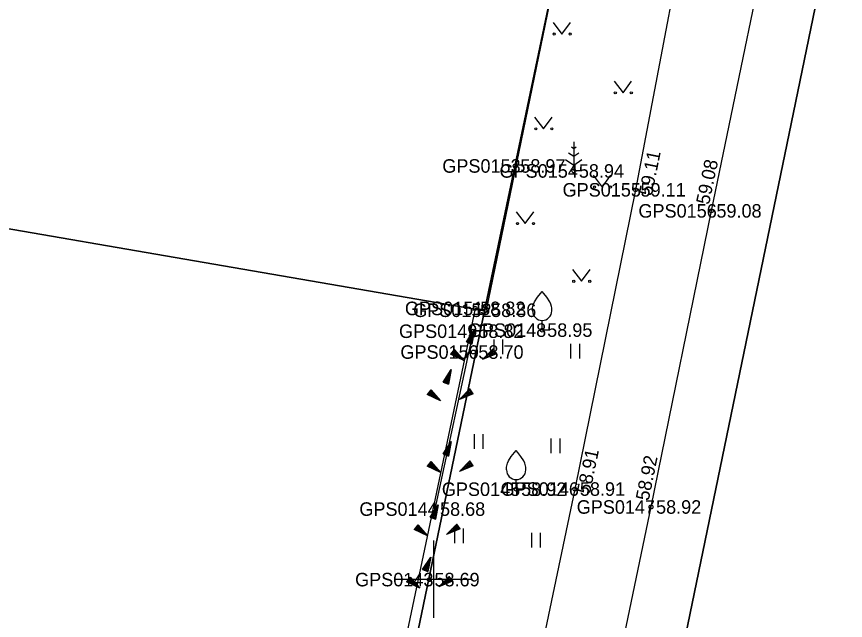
# Model space of a CAD drawing. Extents: x 551623 to 559850, y 6561220 to 6567135.
# Drawn here: x 556528.4 to 556571.35, y 6562497.86 to 6562529.14 of the extents above; entities that cross this region are included whole.
import ezdxf

# ---------------------------------------------------------------- set-up
doc = ezdxf.new("R2010")
doc.units = 0
for name, color, linetype in [('AED', 7, 'Continuous'), ('HALJASTUS', 7, 'Continuous'), ('KORGUS-EH2000', 7, 'Continuous'), ('MOOTKORG-EH2000', 7, 'Continuous'), ('MOOTMPUNKT', 7, 'Continuous'), ('MOOTNR', 7, 'Continuous'), ('MOOTPIIR', 7, 'Continuous'), ('PIIR', 7, 'Continuous'), ('PUU', 7, 'Continuous'), ('RELJEEF', 7, 'Continuous'), ('TEE', 7, 'Continuous'), ('VORK', 7, 'Continuous')]:
    doc.layers.add(name, color=color, linetype=linetype)

msp = doc.modelspace()

# ---------------------------------------------------------------- linework, layer by layer
at = {"layer": 'AED'}
msp.add_lwpolyline([(556561.89, 6562558.297), (556558.164, 6562540.182), (556554.238, 6562521.397), (556552.726, 6562513.925), (556552.161, 6562514.02)], dxfattribs=at)
at = {"layer": 'HALJASTUS'}
for p, q in [((556556.194, 6562528.837), (556556.657, 6562528.23)), ((556556.657, 6562528.23), (556557.103, 6562528.837)), ((556559.359, 6562525.796), (556559.822, 6562525.189)), ((556559.822, 6562525.189), (556560.267, 6562525.796)), ((556555.242, 6562523.928), (556555.706, 6562523.322)), ((556555.706, 6562523.322), (556556.151, 6562523.928)), ((556558.282, 6562520.913), (556558.746, 6562520.306)), ((556558.746, 6562520.306), (556559.191, 6562520.913)), ((556554.291, 6562519.02), (556554.754, 6562518.413)), ((556554.754, 6562518.413), (556555.2, 6562519.02)), ((556557.206, 6562516.03), (556557.669, 6562515.424)), ((556557.669, 6562515.424), (556558.115, 6562516.03)), ((556552.063, 6562512.839), (556550.079, 6562503.627)), ((556553.12, 6562512.408), (556553.12, 6562511.647)), ((556553.575, 6562512.408), (556553.575, 6562511.647)), ((556557.104, 6562512.184), (556557.104, 6562511.423)), ((556557.559, 6562512.184), (556557.559, 6562511.423)), ((556552.102, 6562507.513), (556552.102, 6562506.751)), ((556552.557, 6562507.513), (556552.557, 6562506.751)), ((556556.088, 6562507.289), (556556.088, 6562506.527)), ((556556.543, 6562507.289), (556556.543, 6562506.527)), ((556551.084, 6562502.617), (556551.084, 6562501.856)), ((556551.539, 6562502.617), (556551.539, 6562501.856)), ((556555.072, 6562502.393), (556555.072, 6562501.632)), ((556555.527, 6562502.393), (556555.527, 6562501.632))]:
    msp.add_line(p, q, dxfattribs=at)
for centre in [(556556.256, 6562528.23), (556557.085, 6562528.23), (556559.421, 6562525.189), (556560.25, 6562525.189), (556555.305, 6562523.322), (556556.133, 6562523.322), (556558.344, 6562520.306), (556559.173, 6562520.306), (556554.353, 6562518.413), (556555.182, 6562518.413), (556557.268, 6562515.424), (556558.097, 6562515.424)]:
    msp.add_circle(centre, 0.055, dxfattribs=at)
at = {"layer": 'KORGUS-EH2000'}
for centre in [(556554.238, 6562521.397), (556560.47, 6562520.162), (556564.4, 6562519.072), (556552.726, 6562513.925), (556557.327, 6562504.664), (556550.079, 6562503.627), (556561.272, 6562503.736)]:
    msp.add_circle(centre, 0.1, dxfattribs=at)
at = {"layer": 'MOOTMPUNKT'}
for centre in [(556554.238, 6562521.397), (556557.272, 6562521.14), (556560.47, 6562520.162), (556564.4, 6562519.072), (556552.161, 6562514.02), (556552.726, 6562513.925), (556555.632, 6562512.896), (556552.063, 6562512.839), (556552.065, 6562511.76), (556554.284, 6562504.656), (556557.327, 6562504.664), (556550.079, 6562503.627), (556561.272, 6562503.736), (556549.79, 6562499.975)]:
    msp.add_circle(centre, 0.1, dxfattribs=at)
at = {"layer": 'MOOTPIIR'}
for points in [[(556618.715, 6562822.195), (556606.273, 6562747.18), (556599.844, 6562739.348), (556593.96, 6562711.51), (556588.43, 6562685.07), (556587.797, 6562685.099), (556586.503, 6562677.711), (556584.378, 6562665.61), (556582.242, 6562658.609), (556579.58, 6562644.209), (556576.324, 6562628.772), (556574.251, 6562619.959), (556568.733, 6562591.002), (556565.624, 6562580.56), (556564.07, 6562571.452), (556562.761, 6562565.324), (556562.362, 6562564.746), (556561.89, 6562558.297), (556552.726, 6562513.925), (556552.161, 6562514.02), (556543.863, 6562474.66)], [(556556.888, 6562482.698), (556561.272, 6562503.736), (556564.4, 6562519.072), (556568.187, 6562537.349), (556571.081, 6562553.531), (556572.069, 6562561.354), (556574.404, 6562572.858), (556576.101, 6562580.855), (556579.421, 6562594.083), (556583.237, 6562611.088), (556584.29, 6562616.041), (556587.083, 6562629.028), (556588.849, 6562637.213), (556592.933, 6562656.038), (556598.687, 6562681.695), (556602.285, 6562698.066), (556604.36, 6562708.434), (556605.991, 6562717.328), (556608.762, 6562730.722), (556610.742, 6562740.429), (556615.494, 6562765.342), (556618.725, 6562784.886)]]:
    msp.add_lwpolyline(points, dxfattribs=at)
at = {"layer": 'PIIR'}
msp.add_lwpolyline([(556710.03, 6562313.25), (556617.42, 6562320.13), (556533.07, 6562326.41), (556527.9, 6562326.79), (556528.51, 6562329.75), (556582.07, 6562589.19), (556598.38, 6562665.28), (556613.6, 6562737.05), (556599.77, 6562739.31), (556564.04, 6562745.3), (556527.58, 6562751.46), (556484.67, 6562758.65), (556443.66, 6562765.51), (556431.83, 6562767.5), (556389.83, 6562774.53)], dxfattribs=at)
for points in [[(556599.77, 6562739.31), (556613.6, 6562737.05), (556598.38, 6562665.28), (556582.07, 6562589.19), (556528.51, 6562329.75), (556527.9, 6562326.79), (556533.07, 6562326.41), (556532.21, 6562322.88), (556529.17, 6562310.34), (556520.17, 6562273.55), (556523.22, 6562261.92), (556489.06, 6562281.04), (556502.86, 6562283.59), (556510.45, 6562310.26), (556519.14, 6562350.21), (556529.77, 6562402.46), (556539.62, 6562450.85), (556543.81, 6562471.43), (556552.64, 6562513.89), (556561.6, 6562556.55), (556566.59, 6562580.45), (556577.04, 6562630.35), (556588.43, 6562685.07), (556593.96, 6562711.51)], [(556561.6, 6562556.55), (556552.64, 6562513.89), (556511.16, 6562521.05), (556521.1, 6562568.54), (556554.72, 6562562.67)], [(556552.64, 6562513.89), (556543.81, 6562471.43), (556534.52, 6562468.08), (556501.37, 6562474.26), (556511.16, 6562521.05)]]:
    msp.add_lwpolyline(points, close=True, dxfattribs=at)
at = {"layer": 'PUU'}
for p, q in [((556557.272, 6562522.64), (556557.272, 6562521.14)), ((556557.272, 6562521.89), (556557.005, 6562522.067)), ((556557.272, 6562522.29), (556557.147, 6562522.373)), ((556557.396, 6562522.373), (556557.272, 6562522.29)), ((556557.538, 6562522.067), (556557.272, 6562521.89)), ((556556.847, 6562521.729), (556557.272, 6562521.446)), ((556557.272, 6562521.446), (556557.696, 6562521.729)), ((556557.632, 6562521.14), (556557.272, 6562521.14)), ((556555.632, 6562512.896), (556555.632, 6562513.396)), ((556556.032, 6562512.896), (556555.632, 6562512.896)), ((556554.284, 6562504.656), (556554.284, 6562505.156)), ((556554.684, 6562504.656), (556554.284, 6562504.656))]:
    msp.add_line(p, q, dxfattribs=at)
for points in [[(556555.132, 6562513.896), (556555.132, 6562514.046), (556555.142, 6562514.111), (556555.177, 6562514.241), (556555.237, 6562514.361), (556555.382, 6562514.596), (556555.542, 6562514.801), (556555.632, 6562514.896)], [(556556.132, 6562513.896), (556556.132, 6562514.046), (556556.122, 6562514.111), (556556.087, 6562514.241), (556556.027, 6562514.361), (556555.882, 6562514.596), (556555.722, 6562514.801), (556555.632, 6562514.896)], [(556553.784, 6562505.656), (556553.784, 6562505.806), (556553.794, 6562505.871), (556553.829, 6562506.001), (556553.889, 6562506.121), (556554.034, 6562506.356), (556554.194, 6562506.561), (556554.284, 6562506.656)], [(556554.784, 6562505.656), (556554.784, 6562505.806), (556554.774, 6562505.871), (556554.739, 6562506.001), (556554.679, 6562506.121), (556554.534, 6562506.356), (556554.374, 6562506.561), (556554.284, 6562506.656)]]:
    msp.add_lwpolyline(points, dxfattribs=at)
for centre in [(556555.632, 6562513.896), (556554.284, 6562505.656)]:
    msp.add_arc(centre, 0.5, 180, 0, dxfattribs=at)
at = {"layer": 'RELJEEF'}
for p, q in [((556551.71, 6562512.286), (556552.13, 6562512.926)), ((556551.81, 6562512.436), (556552.06, 6562512.541)), ((556551.86, 6562512.511), (556551.985, 6562512.566)), ((556551.91, 6562512.586), (556552.08, 6562512.661)), ((556551.96, 6562512.661), (556552.09, 6562512.721)), ((556551.985, 6562512.566), (556552.07, 6562512.601)), ((556552.13, 6562512.926), (556551.99, 6562512.171)), ((556552.005, 6562512.736), (556552.105, 6562512.776)), ((556552.055, 6562512.811), (556552.115, 6562512.836)), ((556552.105, 6562512.886), (556552.125, 6562512.896)), ((556551.71, 6562512.286), (556552.035, 6562512.426)), ((556551.71, 6562512.286), (556551.99, 6562512.171)), ((556551.71, 6562512.286), (556551.71, 6562512.286)), ((556551.76, 6562512.361), (556552.045, 6562512.481)), ((556551.775, 6562512.261), (556552.025, 6562512.366)), ((556551.84, 6562512.231), (556552.015, 6562512.306)), ((556551.91, 6562512.206), (556552.005, 6562512.246)), ((556551.975, 6562512.181), (556551.99, 6562512.186)), ((556551.069, 6562511.885), (556550.884, 6562511.645)), ((556550.939, 6562511.715), (556550.954, 6562511.615)), ((556550.984, 6562511.775), (556551.009, 6562511.59)), ((556551.024, 6562511.83), (556551.059, 6562511.56)), ((556551.069, 6562511.885), (556551.574, 6562511.315)), ((556551.069, 6562511.885), (556551.114, 6562511.535)), ((556551.069, 6562511.885), (556551.069, 6562511.885)), ((556551.129, 6562511.82), (556551.169, 6562511.51)), ((556551.189, 6562511.751), (556551.224, 6562511.485)), ((556551.249, 6562511.685), (556551.264, 6562511.546)), ((556552.548, 6562511.38), (556553.088, 6562511.925)), ((556553.173, 6562511.64), (556552.868, 6562511.7)), ((556553.258, 6562511.675), (556552.908, 6562511.74)), ((556553.218, 6562511.73), (556552.953, 6562511.785)), ((556553.178, 6562511.791), (556552.993, 6562511.825)), ((556553.138, 6562511.85), (556553.038, 6562511.87)), ((556553.098, 6562511.91), (556553.078, 6562511.91)), ((556553.258, 6562511.675), (556553.088, 6562511.925)), ((556551.574, 6562511.315), (556550.884, 6562511.645)), ((556550.894, 6562511.66), (556550.899, 6562511.64)), ((556551.264, 6562511.546), (556551.279, 6562511.455)), ((556551.304, 6562511.615), (556551.334, 6562511.43)), ((556551.364, 6562511.55), (556551.384, 6562511.405)), ((556551.424, 6562511.48), (556551.439, 6562511.38)), ((556551.484, 6562511.416), (556551.494, 6562511.35)), ((556551.544, 6562511.345), (556551.549, 6562511.325)), ((556553.258, 6562511.675), (556552.548, 6562511.38)), ((556552.588, 6562511.395), (556552.573, 6562511.4)), ((556552.673, 6562511.43), (556552.613, 6562511.445)), ((556552.758, 6562511.465), (556552.653, 6562511.485)), ((556552.838, 6562511.501), (556552.698, 6562511.53)), ((556552.923, 6562511.535), (556552.738, 6562511.57)), ((556552.873, 6562511.595), (556552.783, 6562511.615)), ((556553.088, 6562511.605), (556552.823, 6562511.655)), ((556553.008, 6562511.57), (556552.873, 6562511.595)), ((556553.258, 6562511.675), (556553.258, 6562511.675)), ((556550.505, 6562510.209), (556550.925, 6562510.849)), ((556550.925, 6562510.849), (556550.785, 6562510.094)), ((556550.555, 6562510.284), (556550.84, 6562510.404)), ((556550.605, 6562510.359), (556550.855, 6562510.464)), ((556550.655, 6562510.434), (556550.78, 6562510.489)), ((556550.705, 6562510.509), (556550.875, 6562510.584)), ((556550.755, 6562510.584), (556550.885, 6562510.644)), ((556550.78, 6562510.489), (556550.865, 6562510.524)), ((556550.8, 6562510.659), (556550.9, 6562510.699)), ((556550.85, 6562510.734), (556550.91, 6562510.759)), ((556550.9, 6562510.809), (556550.92, 6562510.819)), ((556550.505, 6562510.209), (556550.83, 6562510.349)), ((556550.505, 6562510.209), (556550.785, 6562510.094)), ((556550.505, 6562510.209), (556550.505, 6562510.209)), ((556550.57, 6562510.184), (556550.82, 6562510.289)), ((556550.635, 6562510.154), (556550.81, 6562510.229)), ((556550.705, 6562510.129), (556550.8, 6562510.169)), ((556550.77, 6562510.104), (556550.785, 6562510.109)), ((556549.864, 6562509.808), (556549.679, 6562509.568)), ((556550.369, 6562509.238), (556549.679, 6562509.568)), ((556549.689, 6562509.583), (556549.694, 6562509.563)), ((556549.734, 6562509.638), (556549.749, 6562509.538)), ((556549.779, 6562509.698), (556549.804, 6562509.513)), ((556549.819, 6562509.753), (556549.854, 6562509.483)), ((556549.864, 6562509.808), (556550.369, 6562509.238)), ((556549.864, 6562509.808), (556549.909, 6562509.458)), ((556549.864, 6562509.808), (556549.864, 6562509.808)), ((556549.924, 6562509.743), (556549.964, 6562509.433)), ((556549.984, 6562509.673), (556550.019, 6562509.408)), ((556550.044, 6562509.608), (556550.059, 6562509.468)), ((556550.099, 6562509.538), (556550.129, 6562509.353)), ((556551.343, 6562509.303), (556551.883, 6562509.848)), ((556552.053, 6562509.598), (556551.343, 6562509.303)), ((556551.668, 6562509.518), (556551.578, 6562509.538)), ((556551.883, 6562509.528), (556551.618, 6562509.578)), ((556551.968, 6562509.563), (556551.663, 6562509.623)), ((556552.053, 6562509.598), (556551.703, 6562509.663)), ((556552.013, 6562509.653), (556551.748, 6562509.708)), ((556551.973, 6562509.713), (556551.788, 6562509.748)), ((556551.933, 6562509.773), (556551.833, 6562509.793)), ((556551.893, 6562509.833), (556551.873, 6562509.833)), ((556552.053, 6562509.598), (556551.883, 6562509.848)), ((556552.053, 6562509.598), (556552.053, 6562509.598)), ((556550.059, 6562509.468), (556550.074, 6562509.378)), ((556550.159, 6562509.473), (556550.179, 6562509.328)), ((556550.219, 6562509.403), (556550.234, 6562509.303)), ((556550.279, 6562509.338), (556550.289, 6562509.273)), ((556550.339, 6562509.268), (556550.344, 6562509.248)), ((556551.383, 6562509.318), (556551.368, 6562509.323)), ((556551.468, 6562509.353), (556551.408, 6562509.368)), ((556551.553, 6562509.388), (556551.448, 6562509.408)), ((556551.633, 6562509.423), (556551.493, 6562509.453)), ((556551.718, 6562509.458), (556551.533, 6562509.493)), ((556551.803, 6562509.493), (556551.668, 6562509.518)), ((556550.505, 6562506.485), (556550.925, 6562507.125)), ((556550.925, 6562507.125), (556550.785, 6562506.37)), ((556550.8, 6562506.935), (556550.9, 6562506.975)), ((556550.85, 6562507.01), (556550.91, 6562507.035)), ((556550.9, 6562507.085), (556550.92, 6562507.095)), ((556550.505, 6562506.485), (556550.83, 6562506.625)), ((556550.555, 6562506.56), (556550.84, 6562506.68)), ((556550.57, 6562506.46), (556550.82, 6562506.565)), ((556550.605, 6562506.635), (556550.855, 6562506.74)), ((556550.655, 6562506.71), (556550.78, 6562506.765)), ((556550.705, 6562506.785), (556550.875, 6562506.86)), ((556550.755, 6562506.86), (556550.885, 6562506.92)), ((556550.78, 6562506.765), (556550.865, 6562506.8)), ((556550.505, 6562506.485), (556550.785, 6562506.37)), ((556550.505, 6562506.485), (556550.505, 6562506.485)), ((556550.635, 6562506.43), (556550.81, 6562506.505)), ((556550.705, 6562506.405), (556550.8, 6562506.445)), ((556550.77, 6562506.38), (556550.785, 6562506.385)), ((556551.343, 6562505.579), (556551.883, 6562506.124)), ((556551.893, 6562506.109), (556551.873, 6562506.109)), ((556552.053, 6562505.874), (556551.883, 6562506.124)), ((556549.864, 6562506.084), (556549.679, 6562505.844)), ((556550.369, 6562505.514), (556549.679, 6562505.844)), ((556549.689, 6562505.859), (556549.694, 6562505.839)), ((556549.734, 6562505.914), (556549.749, 6562505.814)), ((556549.779, 6562505.974), (556549.804, 6562505.789)), ((556549.819, 6562506.029), (556549.854, 6562505.759)), ((556549.864, 6562506.084), (556550.369, 6562505.514)), ((556549.864, 6562506.084), (556549.909, 6562505.734)), ((556549.864, 6562506.084), (556549.864, 6562506.084)), ((556549.924, 6562506.019), (556549.964, 6562505.709)), ((556549.984, 6562505.949), (556550.019, 6562505.684)), ((556550.044, 6562505.884), (556550.059, 6562505.744)), ((556550.059, 6562505.744), (556550.074, 6562505.654)), ((556550.099, 6562505.814), (556550.129, 6562505.629)), ((556550.159, 6562505.749), (556550.179, 6562505.604)), ((556550.219, 6562505.679), (556550.234, 6562505.579)), ((556552.053, 6562505.874), (556551.343, 6562505.579)), ((556551.553, 6562505.664), (556551.448, 6562505.684)), ((556551.633, 6562505.699), (556551.493, 6562505.729)), ((556551.718, 6562505.734), (556551.533, 6562505.769)), ((556551.668, 6562505.794), (556551.578, 6562505.814)), ((556551.883, 6562505.804), (556551.618, 6562505.854)), ((556551.968, 6562505.839), (556551.663, 6562505.899)), ((556551.803, 6562505.769), (556551.668, 6562505.794)), ((556552.053, 6562505.874), (556551.703, 6562505.939)), ((556552.013, 6562505.929), (556551.748, 6562505.984)), ((556551.973, 6562505.989), (556551.788, 6562506.024)), ((556551.933, 6562506.049), (556551.833, 6562506.069)), ((556552.053, 6562505.874), (556552.053, 6562505.874)), ((556550.279, 6562505.614), (556550.289, 6562505.549)), ((556550.339, 6562505.544), (556550.344, 6562505.524)), ((556551.383, 6562505.594), (556551.368, 6562505.599)), ((556551.468, 6562505.629), (556551.408, 6562505.644)), ((556549.829, 6562503.212), (556550.249, 6562503.852)), ((556550.029, 6562503.512), (556550.199, 6562503.587)), ((556550.079, 6562503.587), (556550.209, 6562503.647)), ((556550.104, 6562503.492), (556550.189, 6562503.527)), ((556550.249, 6562503.852), (556550.109, 6562503.097)), ((556550.124, 6562503.662), (556550.224, 6562503.702)), ((556550.174, 6562503.737), (556550.234, 6562503.762)), ((556550.224, 6562503.812), (556550.244, 6562503.822)), ((556549.829, 6562503.212), (556550.154, 6562503.352)), ((556549.829, 6562503.212), (556550.109, 6562503.097)), ((556549.829, 6562503.212), (556549.829, 6562503.212)), ((556549.879, 6562503.287), (556550.164, 6562503.407)), ((556549.894, 6562503.187), (556550.144, 6562503.292)), ((556549.929, 6562503.362), (556550.179, 6562503.467)), ((556549.959, 6562503.157), (556550.134, 6562503.232)), ((556549.979, 6562503.437), (556550.104, 6562503.492)), ((556550.029, 6562503.132), (556550.124, 6562503.172)), ((556550.094, 6562503.107), (556550.109, 6562503.112)), ((556549.187, 6562502.811), (556549.002, 6562502.571)), ((556549.102, 6562502.701), (556549.127, 6562502.516)), ((556549.142, 6562502.756), (556549.177, 6562502.486)), ((556549.187, 6562502.811), (556549.692, 6562502.241)), ((556549.187, 6562502.811), (556549.232, 6562502.461)), ((556549.187, 6562502.811), (556549.187, 6562502.811)), ((556549.247, 6562502.746), (556549.287, 6562502.436)), ((556549.307, 6562502.676), (556549.342, 6562502.411)), ((556550.667, 6562502.306), (556551.207, 6562502.851)), ((556551.377, 6562502.601), (556551.027, 6562502.666)), ((556551.337, 6562502.656), (556551.072, 6562502.711)), ((556551.297, 6562502.716), (556551.112, 6562502.751)), ((556551.257, 6562502.776), (556551.157, 6562502.796)), ((556551.217, 6562502.836), (556551.197, 6562502.836)), ((556551.377, 6562502.601), (556551.207, 6562502.851)), ((556549.692, 6562502.241), (556549.002, 6562502.571)), ((556549.012, 6562502.586), (556549.017, 6562502.566)), ((556549.057, 6562502.641), (556549.072, 6562502.541)), ((556549.367, 6562502.611), (556549.382, 6562502.471)), ((556549.382, 6562502.471), (556549.397, 6562502.381)), ((556549.422, 6562502.541), (556549.452, 6562502.356)), ((556549.482, 6562502.476), (556549.502, 6562502.331)), ((556549.542, 6562502.406), (556549.557, 6562502.306)), ((556549.602, 6562502.341), (556549.612, 6562502.276)), ((556549.662, 6562502.271), (556549.667, 6562502.251)), ((556551.377, 6562502.601), (556550.667, 6562502.306)), ((556550.707, 6562502.321), (556550.692, 6562502.326)), ((556550.792, 6562502.356), (556550.732, 6562502.371)), ((556550.877, 6562502.391), (556550.772, 6562502.411)), ((556550.957, 6562502.426), (556550.817, 6562502.456)), ((556551.042, 6562502.461), (556550.857, 6562502.496)), ((556550.992, 6562502.521), (556550.902, 6562502.541)), ((556551.207, 6562502.531), (556550.942, 6562502.581)), ((556551.292, 6562502.566), (556550.987, 6562502.626)), ((556551.127, 6562502.496), (556550.992, 6562502.521)), ((556551.377, 6562502.601), (556551.377, 6562502.601)), ((556549.435, 6562500.501), (556549.855, 6562501.141)), ((556549.855, 6562501.141), (556549.715, 6562500.386)), ((556549.73, 6562500.951), (556549.83, 6562500.991)), ((556549.78, 6562501.026), (556549.84, 6562501.051)), ((556549.83, 6562501.101), (556549.85, 6562501.111)), ((556549.435, 6562500.501), (556549.76, 6562500.641)), ((556549.485, 6562500.576), (556549.77, 6562500.696)), ((556549.5, 6562500.476), (556549.75, 6562500.581)), ((556549.535, 6562500.651), (556549.785, 6562500.756)), ((556549.565, 6562500.446), (556549.74, 6562500.521)), ((556549.585, 6562500.726), (556549.71, 6562500.781)), ((556549.635, 6562500.801), (556549.805, 6562500.876)), ((556549.685, 6562500.876), (556549.815, 6562500.936)), ((556549.71, 6562500.781), (556549.795, 6562500.816)), ((556548.794, 6562500.1), (556548.609, 6562499.86)), ((556548.794, 6562500.1), (556549.299, 6562499.53)), ((556548.794, 6562500.1), (556548.839, 6562499.75)), ((556548.794, 6562500.1), (556548.794, 6562500.1)), ((556549.435, 6562500.501), (556549.715, 6562500.386)), ((556549.435, 6562500.501), (556549.435, 6562500.501)), ((556549.635, 6562500.421), (556549.73, 6562500.461)), ((556549.7, 6562500.396), (556549.715, 6562500.401)), ((556550.273, 6562499.595), (556550.813, 6562500.14)), ((556550.823, 6562500.125), (556550.803, 6562500.125)), ((556550.983, 6562499.89), (556550.813, 6562500.14)), ((556549.299, 6562499.53), (556548.609, 6562499.86)), ((556548.619, 6562499.875), (556548.624, 6562499.855)), ((556548.664, 6562499.93), (556548.679, 6562499.83)), ((556548.709, 6562499.99), (556548.734, 6562499.805)), ((556548.749, 6562500.045), (556548.784, 6562499.775)), ((556548.854, 6562500.035), (556548.894, 6562499.725)), ((556548.914, 6562499.965), (556548.949, 6562499.7)), ((556548.974, 6562499.9), (556548.989, 6562499.76)), ((556548.989, 6562499.76), (556549.004, 6562499.67)), ((556549.029, 6562499.83), (556549.059, 6562499.645)), ((556549.089, 6562499.765), (556549.109, 6562499.62)), ((556549.149, 6562499.695), (556549.164, 6562499.595)), ((556550.983, 6562499.89), (556550.273, 6562499.595)), ((556550.398, 6562499.645), (556550.338, 6562499.66)), ((556550.483, 6562499.68), (556550.378, 6562499.7)), ((556550.563, 6562499.715), (556550.423, 6562499.745)), ((556550.648, 6562499.75), (556550.463, 6562499.785)), ((556550.598, 6562499.81), (556550.508, 6562499.83)), ((556550.813, 6562499.82), (556550.548, 6562499.87)), ((556550.898, 6562499.855), (556550.593, 6562499.915)), ((556550.733, 6562499.785), (556550.598, 6562499.81)), ((556550.983, 6562499.89), (556550.633, 6562499.955)), ((556550.943, 6562499.945), (556550.678, 6562500)), ((556550.903, 6562500.005), (556550.718, 6562500.04)), ((556550.863, 6562500.065), (556550.763, 6562500.085)), ((556550.983, 6562499.89), (556550.983, 6562499.89)), ((556549.209, 6562499.63), (556549.219, 6562499.565)), ((556549.269, 6562499.56), (556549.274, 6562499.54)), ((556550.313, 6562499.61), (556550.298, 6562499.615))]:
    msp.add_line(p, q, dxfattribs=at)
at = {"layer": 'TEE'}
for points in [[(556556.888, 6562482.698), (556561.272, 6562503.736), (556564.4, 6562519.072), (556568.187, 6562537.349), (556571.081, 6562553.531), (556572.069, 6562561.354), (556574.404, 6562572.858), (556576.101, 6562580.855), (556579.421, 6562594.083), (556583.237, 6562611.088), (556584.29, 6562616.041), (556587.083, 6562629.028), (556588.849, 6562637.213), (556592.933, 6562656.038), (556598.687, 6562681.695), (556602.285, 6562698.066), (556604.36, 6562708.434), (556605.991, 6562717.328), (556608.762, 6562730.722), (556610.742, 6562740.429)], [(556562.761, 6562565.324), (556564.707, 6562563.562), (556564.57, 6562562.955), (556566.051, 6562560.132), (556566.713, 6562556.691), (556567.051, 6562556.539), (556565.885, 6562548.406), (556563.944, 6562538.439), (556560.47, 6562520.162), (556557.327, 6562504.664), (556552.899, 6562483.554), (556548.475, 6562463.847), (556546.711, 6562456.111), (556542.048, 6562433.596), (556535.231, 6562402.146), (556530.556, 6562380.69), (556526.024, 6562360.541), (556521.674, 6562342.907), (556517.076, 6562323.398), (556516.506, 6562321.348), (556514.845, 6562321.726), (556512.019, 6562322.67)]]:
    msp.add_lwpolyline(points, dxfattribs=at)
at = {"layer": 'VORK'}
for p, q in [((556550, 6562502), (556550, 6562498)), ((556548, 6562500), (556552, 6562500))]:
    msp.add_line(p, q, dxfattribs=at)

# ---------------------------------------------------------------- texts
at = {"layer": 'KORGUS-EH2000'}
for s, rotation, p in [(' 59.11', 78.5353, (556561.263, 6562519.563)), (' 59.08', 78.2932, (556564.228, 6562519.108)), (' 58.91', 78.1537, (556558.046, 6562504.114)), (' 58.92', 78.4725, (556561.1, 6562503.771))]:
    msp.add_text(s, height=0.7, rotation=rotation, dxfattribs=at).set_placement(p)
for s, p in [(' 58.97', (556554.238, 6562521.048)), (' 58.86', (556552.726, 6562513.575)), (' 58.68', (556550.079, 6562503.277))]:
    msp.add_text(s, height=0.7, dxfattribs=at).set_placement(p)
at = {"layer": 'MOOTKORG-EH2000'}
for s, p in [(' 58.97', (556554.238, 6562521.048)), (' 58.94', (556557.272, 6562520.79)), (' 59.11', (556560.47, 6562519.812)), (' 59.08', (556564.4, 6562518.722)), (' 58.82', (556552.161, 6562513.671)), (' 58.86', (556552.726, 6562513.575)), (' 58.82', (556552.063, 6562512.489)), (' 58.95', (556555.632, 6562512.546)), (' 58.70', (556552.065, 6562511.41)), (' 58.92', (556554.284, 6562504.306)), (' 58.91', (556557.327, 6562504.314)), (' 58.68', (556550.079, 6562503.277)), (' 58.92', (556561.272, 6562503.386)), (' 58.69', (556549.79, 6562499.625))]:
    msp.add_text(s, height=0.7, dxfattribs=at).set_placement(p)
at = {"layer": 'MOOTNR'}
for s, p in [('GPS0153 ', (556550.458, 6562521.048)), ('GPS0154 ', (556553.422, 6562520.79)), ('GPS0155 ', (556556.69, 6562519.812)), ('GPS0156 ', (556560.62, 6562518.722)), ('GPS0151 ', (556548.521, 6562513.671)), ('GPS0152 ', (556548.947, 6562513.575)), ('GPS0149 ', (556548.214, 6562512.489)), ('GPS0148 ', (556551.782, 6562512.546)), ('GPS0150 ', (556548.286, 6562511.41)), ('GPS0145 ', (556550.434, 6562504.306)), ('GPS0146 ', (556553.477, 6562504.314)), ('GPS0144 ', (556546.16, 6562503.277)), ('GPS0147 ', (556557.422, 6562503.386)), ('GPS0143 ', (556545.94, 6562499.625))]:
    msp.add_text(s, height=0.7, dxfattribs=at).set_placement(p)

doc.saveas('drawing.dxf')
